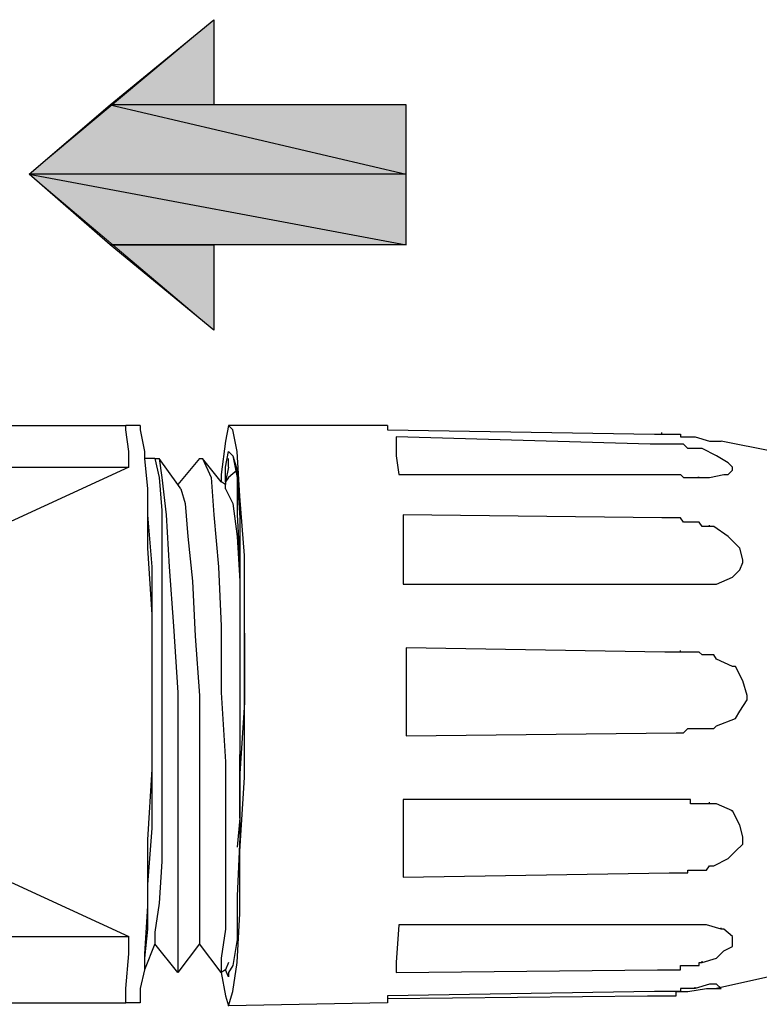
# Model space of a CAD drawing. Header units: millimetres. Extents: x 1114507 to 93926427, y 174473 to 817039.
# Tile 442 of 483: x 2221118 to 2222441, y 764902 to 766665. Entities that reach past the tile are written whole.
import ezdxf

# ---------------------------------------------------------------- set-up
doc = ezdxf.new("R2010")
doc.units = ezdxf.units.MM
doc.styles.add('Суннат', font='ariali.ttf', dxfattribs={"height": 250})

msp = doc.modelspace()

# ---------------------------------------------------------------- hatches: boundary and pattern name
at = {"true_color": 0x636466}
for points in [[(2221465.9, 766664.7), (2221465.9, 766512.2), (2221279.9, 766512.2)], [(2221279.9, 766261.6), (2221465.9, 766261.6), (2221465.9, 766109.1)]]:
    msp.add_hatch(color=251, dxfattribs=at).paths.add_polyline_path(points)
h = msp.add_hatch(color=251, dxfattribs=at)
h.paths.add_polyline_path([(2221809.6, 766512.2), (2221279.9, 766512.2), (2221809.6, 766388.2)])
h.paths.add_polyline_path([(2221279.9, 766512.2), (2221809.6, 766388.2), (2221135.2, 766388.2)])
h = msp.add_hatch(color=251, dxfattribs=at)
h.paths.add_polyline_path([(2221809.6, 766388.2), (2221135.2, 766388.2), (2221809.6, 766261.6)])
h.paths.add_polyline_path([(2221135.2, 766388.2), (2221809.6, 766261.6), (2221279.9, 766261.6)])

# ---------------------------------------------------------------- linework, layer by layer
at = {"color": 7, "linetype": 'Continuous', "lineweight": 20, "elevation": -2718483}
msp.add_lwpolyline([(2221135.2, 766388.2), (2221465.9, 766109.1), (2221465.9, 766261.6), (2221809.6, 766261.6), (2221809.6, 766512.2), (2221465.9, 766512.2), (2221465.9, 766664.7)], close=True, dxfattribs=at)
at = {"color": 251, "linetype": 'Continuous', "lineweight": -2, "true_color": 0x636466, "elevation": -2718483}
for points in [[(2221465.9, 766664.7), (2221465.9, 766512.2), (2221279.9, 766512.2)], [(2221279.9, 766512.2), (2221809.6, 766388.2), (2221135.2, 766388.2)], [(2221809.6, 766512.2), (2221279.9, 766512.2), (2221809.6, 766388.2)], [(2221809.6, 766388.2), (2221135.2, 766388.2), (2221809.6, 766261.6)], [(2221135.2, 766388.2), (2221809.6, 766261.6), (2221279.9, 766261.6)], [(2221279.9, 766261.6), (2221465.9, 766261.6), (2221465.9, 766109.1)]]:
    msp.add_lwpolyline(points, close=True, dxfattribs=at)
at = {"color": 7, "linetype": 'Continuous', "lineweight": -2, "elevation": -2718483}
for points in [[(2220680.4, 765938.6), (2221308.3, 765938.6), (2221308.3, 765938.6)], [(2221308.3, 765930.8), (2221308.3, 765938.6), (2221308.3, 765938.6)], [(2221334.1, 765938.6), (2221308.3, 765938.6), (2221308.3, 765938.6)], [(2221313.5, 765892), (2221308.3, 765930.8), (2221308.3, 765930.8)], [(2221334.1, 765938.6), (2221334.1, 765930.8), (2221334.1, 765930.8)], [(2221334.1, 765930.8), (2221341.9, 765892), (2221341.9, 765892)], [(2221491.8, 765938.6), (2221486.6, 765910.1), (2221486.6, 765910.1)], [(2221499.5, 765930.8), (2221491.8, 765938.6), (2221491.8, 765938.6)], [(2221776, 765938.6), (2221491.8, 765938.6), (2221491.8, 765938.6)], [(2221507.3, 765892), (2221499.5, 765930.8), (2221499.5, 765930.8)], [(2221776, 765938.6), (2221776, 765930.8), (2221776, 765930.8)], [(2221776, 765930.8), (2222254, 765923.1), (2222254, 765923.1)], [(2222254, 765923.1), (2222259.2, 765923.1), (2222259.2, 765923.1)], [(2222259.2, 765923.1), (2222267, 765923.1), (2222267, 765923.1)], [(2222267, 765923.1), (2222267, 765925.6), (2222267, 765925.6)], [(2222267, 765923.1), (2222272.1, 765923.1), (2222272.1, 765923.1)], [(2222272.1, 765923.1), (2222279.9, 765923.1), (2222279.9, 765923.1)], [(2222279.9, 765923.1), (2222287.6, 765923.1), (2222287.6, 765923.1)], [(2222287.6, 765923.1), (2222292.8, 765923.1), (2222292.8, 765923.1)], [(2222292.8, 765923.1), (2222300.5, 765923.1), (2222300.5, 765923.1)], [(2222300.5, 765923.1), (2222300.5, 765917.9), (2222300.5, 765917.9)], [(2221486.6, 765910.1), (2221478.8, 765850.7), (2221478.8, 765850.7)], [(2222246.3, 765905), (2221791.5, 765917.9), (2221791.5, 765917.9)], [(2221791.5, 765917.9), (2221791.5, 765884.3), (2221791.5, 765884.3)], [(2222259.2, 765905), (2222246.3, 765905), (2222246.3, 765905)], [(2222267, 765905), (2222259.2, 765905), (2222259.2, 765905)], [(2222272.1, 765905), (2222267, 765905), (2222267, 765905)], [(2222279.9, 765905), (2222272.1, 765905), (2222272.1, 765905)], [(2222287.6, 765905), (2222279.9, 765905), (2222279.9, 765905)], [(2222292.8, 765905), (2222287.6, 765905), (2222287.6, 765905)], [(2222300.5, 765905), (2222292.8, 765905), (2222292.8, 765905)], [(2222300.5, 765917.9), (2222305.7, 765917.9), (2222305.7, 765917.9)], [(2222305.7, 765905), (2222300.5, 765905), (2222300.5, 765905)], [(2222305.7, 765917.9), (2222313.5, 765917.9), (2222313.5, 765917.9)], [(2222313.5, 765897.2), (2222305.7, 765905), (2222305.7, 765905)], [(2222313.5, 765917.9), (2222318.6, 765917.9), (2222318.6, 765917.9)], [(2222318.6, 765917.9), (2222326.4, 765917.9), (2222326.4, 765917.9)], [(2222326.4, 765917.9), (2222352.2, 765910.1), (2222352.2, 765910.1)], [(2222352.2, 765910.1), (2222365.1, 765910.1), (2222365.1, 765910.1)], [(2222365.1, 765910.1), (2222372.9, 765910.1), (2222372.9, 765910.1)], [(2222465.9, 765892), (2222372.9, 765910.1), (2222372.9, 765910.1)], [(2221313.5, 765863.6), (2221313.5, 765892), (2221313.5, 765892)], [(2221341.9, 765892), (2221341.9, 765879.1), (2221341.9, 765879.1)], [(2221486.6, 765863.6), (2221491.8, 765892), (2221491.8, 765892)], [(2221491.8, 765892), (2221499.5, 765884.3), (2221499.5, 765884.3)], [(2221491.8, 765892), (2221499.5, 765884.3), (2221499.5, 765884.3)], [(2221512.4, 765811.9), (2221507.3, 765892), (2221507.3, 765892)], [(2222318.6, 765897.2), (2222313.5, 765897.2), (2222313.5, 765897.2)], [(2222326.4, 765897.2), (2222318.6, 765897.2), (2222318.6, 765897.2)], [(2222334.1, 765897.2), (2222326.4, 765897.2), (2222326.4, 765897.2)], [(2222334.1, 765897.2), (2222331.6, 765897.2), (2222331.6, 765897.2)], [(2222339.3, 765897.2), (2222334.1, 765897.2), (2222334.1, 765897.2)], [(2222365.1, 765884.3), (2222339.3, 765897.2), (2222339.3, 765897.2)], [(2221360, 765879.1), (2221341.9, 765879.1), (2221341.9, 765879.1)], [(2221341.9, 765879.1), (2221347, 765824.9), (2221347, 765824.9)], [(2221360, 765879.1), (2221367.7, 765879.1), (2221367.7, 765879.1)], [(2221360, 765879.1), (2221367.7, 765845.5), (2221367.7, 765845.5)], [(2221367.7, 765879.1), (2221372.9, 765845.5), (2221372.9, 765845.5)], [(2221401.3, 765832.6), (2221367.7, 765879.1), (2221367.7, 765879.1)], [(2221440.1, 765879.1), (2221401.3, 765832.6), (2221401.3, 765832.6)], [(2221440.1, 765879.1), (2221445.2, 765879.1), (2221445.2, 765879.1)], [(2221445.2, 765879.1), (2221460.7, 765845.5), (2221460.7, 765845.5)], [(2221478.8, 765837.8), (2221445.2, 765879.1), (2221445.2, 765879.1)], [(2221491.8, 765863.6), (2221491.8, 765879.1), (2221491.8, 765879.1)], [(2221499.5, 765884.3), (2221507.3, 765845.5), (2221507.3, 765845.5)], [(2221499.5, 765884.3), (2221507.3, 765858.5), (2221507.3, 765858.5)], [(2221791.5, 765884.3), (2221796.7, 765850.7), (2221796.7, 765850.7)], [(2222385.8, 765871.4), (2222365.1, 765884.3), (2222365.1, 765884.3)], [(2222393.6, 765863.6), (2222385.8, 765871.4), (2222385.8, 765871.4)], [(2220680.4, 765863.6), (2221313.5, 765863.6), (2221313.5, 765863.6)], [(2221313.5, 765863.6), (2221055.1, 765744.8), (2221055.1, 765744.8)], [(2221491.8, 765863.6), (2221486.6, 765837.8), (2221486.6, 765837.8)], [(2221486.6, 765837.8), (2221486.6, 765863.6), (2221486.6, 765863.6)], [(2221491.8, 765863.6), (2221491.8, 765866.2), (2221491.8, 765866.2)], [(2221507.3, 765858.5), (2221491.8, 765845.5), (2221491.8, 765845.5)], [(2221507.3, 765858.5), (2221507.3, 765845.5), (2221507.3, 765845.5)], [(2222385.8, 765850.7), (2222393.6, 765858.5), (2222393.6, 765858.5)], [(2222393.6, 765858.5), (2222393.6, 765863.6), (2222393.6, 765863.6)], [(2221367.7, 765845.5), (2221372.9, 765786.1), (2221372.9, 765786.1)], [(2221372.9, 765845.5), (2221380.6, 765778.3), (2221380.6, 765778.3)], [(2221460.7, 765845.5), (2221465.9, 765778.3), (2221465.9, 765778.3)], [(2221478.8, 765850.7), (2221478.8, 765837.8), (2221478.8, 765837.8)], [(2221486.6, 765832.6), (2221478.8, 765837.8), (2221478.8, 765837.8)], [(2221491.8, 765845.5), (2221486.6, 765837.8), (2221486.6, 765837.8)], [(2221486.6, 765837.8), (2221486.6, 765832.6), (2221486.6, 765832.6)], [(2221507.3, 765845.5), (2221512.4, 765773.2), (2221512.4, 765773.2)], [(2221507.3, 765845.5), (2221507.3, 765778.3), (2221507.3, 765778.3)], [(2221796.7, 765850.7), (2222272.1, 765850.7), (2222272.1, 765850.7)], [(2222272.1, 765850.7), (2222279.9, 765850.7), (2222279.9, 765850.7)], [(2222279.9, 765850.7), (2222287.6, 765850.7), (2222287.6, 765850.7)], [(2222287.6, 765850.7), (2222292.8, 765850.7), (2222292.8, 765850.7)], [(2222292.8, 765850.7), (2222300.5, 765850.7), (2222300.5, 765850.7)], [(2222300.5, 765850.7), (2222305.7, 765845.5), (2222305.7, 765845.5)], [(2222305.7, 765845.5), (2222313.5, 765845.5), (2222313.5, 765845.5)], [(2222313.5, 765845.5), (2222318.6, 765845.5), (2222318.6, 765845.5)], [(2222318.6, 765845.5), (2222326.4, 765845.5), (2222326.4, 765845.5)], [(2222326.4, 765845.5), (2222334.1, 765845.5), (2222334.1, 765845.5)], [(2222334.1, 765845.5), (2222331.6, 765845.5), (2222331.6, 765845.5)], [(2222334.1, 765845.5), (2222339.3, 765845.5), (2222339.3, 765845.5)], [(2222339.3, 765845.5), (2222347.1, 765845.5), (2222347.1, 765845.5)], [(2222347.1, 765845.5), (2222352.2, 765845.5), (2222352.2, 765845.5)], [(2222352.2, 765845.5), (2222378.1, 765850.7), (2222378.1, 765850.7)], [(2222378.1, 765850.7), (2222385.8, 765850.7), (2222385.8, 765850.7)], [(2221347, 765824.9), (2221347, 765718.9), (2221347, 765718.9)], [(2221406.5, 765824.9), (2221401.3, 765832.6), (2221401.3, 765832.6)], [(2221406.5, 765824.9), (2221414.2, 765799), (2221414.2, 765799)], [(2221486.6, 765824.9), (2221486.6, 765832.6), (2221486.6, 765832.6)], [(2221486.6, 765824.9), (2221499.5, 765799), (2221499.5, 765799)], [(2221414.2, 765799), (2221419.4, 765739.6), (2221419.4, 765739.6)], [(2221499.5, 765799), (2221507.3, 765739.6), (2221507.3, 765739.6)], [(2221520.2, 765706), (2221512.4, 765811.9), (2221512.4, 765811.9)], [(2221372.9, 765786.1), (2221372.9, 765698.2), (2221372.9, 765698.2)], [(2221347, 765778.3), (2221354.8, 765685.3), (2221354.8, 765685.3)], [(2221380.6, 765778.3), (2221385.8, 765685.3), (2221385.8, 765685.3)], [(2221465.9, 765778.3), (2221473.7, 765685.3), (2221473.7, 765685.3)], [(2221507.3, 765778.3), (2221512.4, 765693.1), (2221512.4, 765693.1)], [(2221512.4, 765773.2), (2221512.4, 765680.2), (2221512.4, 765680.2)], [(2222267, 765773.2), (2221804.4, 765778.3), (2221804.4, 765778.3)], [(2221804.4, 765778.3), (2221804.4, 765706), (2221804.4, 765706)], [(2222279.9, 765773.2), (2222267, 765773.2), (2222267, 765773.2)], [(2222287.6, 765773.2), (2222279.9, 765773.2), (2222279.9, 765773.2)], [(2222292.8, 765773.2), (2222287.6, 765773.2), (2222287.6, 765773.2)], [(2222300.5, 765773.2), (2222292.8, 765773.2), (2222292.8, 765773.2)], [(2222305.7, 765765.4), (2222300.5, 765773.2), (2222300.5, 765773.2)], [(2222313.5, 765765.4), (2222305.7, 765765.4), (2222305.7, 765765.4)], [(2222318.6, 765765.4), (2222313.5, 765765.4), (2222313.5, 765765.4)], [(2222326.4, 765765.4), (2222318.6, 765765.4), (2222318.6, 765765.4)], [(2222334.1, 765765.4), (2222326.4, 765765.4), (2222326.4, 765765.4)], [(2222339.3, 765757.7), (2222334.1, 765765.4), (2222334.1, 765765.4)], [(2222347.1, 765757.7), (2222339.3, 765757.7), (2222339.3, 765757.7)], [(2222352.2, 765757.7), (2222347.1, 765757.7), (2222347.1, 765757.7)], [(2222352.2, 765757.7), (2222352.2, 765760.3), (2222352.2, 765760.3)], [(2222360, 765757.7), (2222352.2, 765757.7), (2222352.2, 765757.7)], [(2222385.8, 765739.6), (2222360, 765757.7), (2222360, 765757.7)], [(2221419.4, 765739.6), (2221427.2, 765659.5), (2221427.2, 765659.5)], [(2221507.3, 765739.6), (2221512.4, 765659.5), (2221512.4, 765659.5)], [(2222406.5, 765718.9), (2222385.8, 765739.6), (2222385.8, 765739.6)], [(2221347, 765718.9), (2221354.8, 765600.1), (2221354.8, 765600.1)], [(2222411.7, 765698.2), (2222406.5, 765718.9), (2222406.5, 765718.9)], [(2221372.9, 765698.2), (2221372.9, 765600.1), (2221372.9, 765600.1)], [(2221512.4, 765693.1), (2221512.4, 765633.6), (2221512.4, 765633.6)], [(2221520.2, 765579.4), (2221520.2, 765706), (2221520.2, 765706)], [(2221804.4, 765706), (2221804.4, 765654.3), (2221804.4, 765654.3)], [(2222406.5, 765680.2), (2222411.7, 765693.1), (2222411.7, 765693.1)], [(2222411.7, 765693.1), (2222411.7, 765698.2), (2222411.7, 765698.2)], [(2221354.8, 765685.3), (2221354.8, 765579.4), (2221354.8, 765579.4)], [(2221385.8, 765685.3), (2221393.6, 765579.4), (2221393.6, 765579.4)], [(2221473.7, 765685.3), (2221478.8, 765579.4), (2221478.8, 765579.4)], [(2221512.4, 765680.2), (2221512.4, 765566.5), (2221512.4, 765566.5)], [(2222393.6, 765667.2), (2222406.5, 765680.2), (2222406.5, 765680.2)], [(2221427.2, 765659.5), (2221432.3, 765561.3), (2221432.3, 765561.3)], [(2221512.4, 765659.5), (2221512.4, 765633.6), (2221512.4, 765633.6)], [(2222365.1, 765654.3), (2222393.6, 765667.2), (2222393.6, 765667.2)], [(2221804.4, 765654.3), (2222287.6, 765654.3), (2222287.6, 765654.3)], [(2222287.6, 765654.3), (2222292.8, 765654.3), (2222292.8, 765654.3)], [(2222292.8, 765654.3), (2222300.5, 765654.3), (2222300.5, 765654.3)], [(2222300.5, 765654.3), (2222305.7, 765654.3), (2222305.7, 765654.3)], [(2222305.7, 765654.3), (2222313.5, 765654.3), (2222313.5, 765654.3)], [(2222313.5, 765654.3), (2222318.6, 765654.3), (2222318.6, 765654.3)], [(2222318.6, 765654.3), (2222326.4, 765654.3), (2222326.4, 765654.3)], [(2222326.4, 765654.3), (2222334.1, 765654.3), (2222334.1, 765654.3)], [(2222334.1, 765654.3), (2222339.3, 765654.3), (2222339.3, 765654.3)], [(2222339.3, 765654.3), (2222347.1, 765654.3), (2222347.1, 765654.3)], [(2222347.1, 765654.3), (2222352.2, 765654.3), (2222352.2, 765654.3)], [(2222352.2, 765654.3), (2222360, 765654.3), (2222360, 765654.3)], [(2222360, 765654.3), (2222365.1, 765654.3), (2222365.1, 765654.3)], [(2221512.4, 765633.6), (2221512.4, 765587.1), (2221512.4, 765587.1)], [(2221354.8, 765600.1), (2221354.8, 765460.5), (2221354.8, 765460.5)], [(2221372.9, 765600.1), (2221372.9, 765481.2), (2221372.9, 765481.2)], [(2221512.4, 765587.1), (2221512.4, 765468.3), (2221512.4, 765468.3)], [(2221354.8, 765579.4), (2221354.8, 765460.5), (2221354.8, 765460.5)], [(2221393.6, 765579.4), (2221401.3, 765460.5), (2221401.3, 765460.5)], [(2221478.8, 765579.4), (2221478.8, 765460.5), (2221478.8, 765460.5)], [(2221520.2, 765447.6), (2221520.2, 765579.4), (2221520.2, 765579.4)], [(2221432.3, 765561.3), (2221440.1, 765455.3), (2221440.1, 765455.3)], [(2221512.4, 765566.5), (2221512.4, 765442.4), (2221512.4, 765442.4)], [(2221520.2, 765566.5), (2221520.2, 765442.4), (2221520.2, 765442.4)], [(2222272.1, 765532.9), (2221809.6, 765540.6), (2221809.6, 765540.6)], [(2221809.6, 765540.6), (2221809.6, 765447.6), (2221809.6, 765447.6)], [(2222300.5, 765532.9), (2222300.5, 765535.5), (2222300.5, 765535.5)], [(2222292.8, 765532.9), (2222272.1, 765532.9), (2222272.1, 765532.9)], [(2222300.5, 765532.9), (2222292.8, 765532.9), (2222292.8, 765532.9)], [(2222305.7, 765532.9), (2222300.5, 765532.9), (2222300.5, 765532.9)], [(2222313.5, 765532.9), (2222305.7, 765532.9), (2222305.7, 765532.9)], [(2222318.6, 765532.9), (2222313.5, 765532.9), (2222313.5, 765532.9)], [(2222326.4, 765532.9), (2222318.6, 765532.9), (2222318.6, 765532.9)], [(2222334.1, 765532.9), (2222326.4, 765532.9), (2222326.4, 765532.9)], [(2222339.3, 765527.7), (2222334.1, 765532.9), (2222334.1, 765532.9)], [(2222347.1, 765527.7), (2222339.3, 765527.7), (2222339.3, 765527.7)], [(2222352.2, 765527.7), (2222347.1, 765527.7), (2222347.1, 765527.7)], [(2222360, 765527.7), (2222352.2, 765527.7), (2222352.2, 765527.7)], [(2222365.1, 765519.9), (2222360, 765527.7), (2222360, 765527.7)], [(2222393.6, 765507), (2222365.1, 765519.9), (2222365.1, 765519.9)], [(2222398.7, 765507), (2222393.6, 765507), (2222393.6, 765507)], [(2222411.7, 765481.2), (2222398.7, 765507), (2222398.7, 765507)], [(2221372.9, 765481.2), (2221372.9, 765367.5), (2221372.9, 765367.5)], [(2222419.4, 765455.3), (2222411.7, 765481.2), (2222411.7, 765481.2)], [(2221512.4, 765468.3), (2221512.4, 765349.4), (2221512.4, 765349.4)], [(2221354.8, 765460.5), (2221354.8, 765323.6), (2221354.8, 765323.6)], [(2221354.8, 765460.5), (2221354.8, 765336.5), (2221354.8, 765336.5)], [(2221401.3, 765460.5), (2221401.3, 765336.5), (2221401.3, 765336.5)], [(2221440.1, 765455.3), (2221440.1, 765341.7), (2221440.1, 765341.7)], [(2221478.8, 765460.5), (2221486.6, 765336.5), (2221486.6, 765336.5)], [(2221520.2, 765308.1), (2221520.2, 765447.6), (2221520.2, 765447.6)], [(2221809.6, 765447.6), (2221809.6, 765383), (2221809.6, 765383)], [(2222406.5, 765426.9), (2222419.4, 765447.6), (2222419.4, 765447.6)], [(2222419.4, 765447.6), (2222419.4, 765455.3), (2222419.4, 765455.3)], [(2221512.4, 765442.4), (2221512.4, 765315.8), (2221512.4, 765315.8)], [(2221520.2, 765442.4), (2221512.4, 765315.8), (2221512.4, 765315.8)], [(2222365.1, 765401.1), (2222398.7, 765414), (2222398.7, 765414)], [(2222398.7, 765414), (2222406.5, 765426.9), (2222406.5, 765426.9)], [(2222305.7, 765388.2), (2222313.5, 765395.9), (2222313.5, 765395.9)], [(2222313.5, 765395.9), (2222318.6, 765395.9), (2222318.6, 765395.9)], [(2222318.6, 765395.9), (2222326.4, 765395.9), (2222326.4, 765395.9)], [(2222326.4, 765395.9), (2222334.1, 765395.9), (2222334.1, 765395.9)], [(2222334.1, 765395.9), (2222339.3, 765395.9), (2222339.3, 765395.9)], [(2222339.3, 765395.9), (2222347.1, 765395.9), (2222347.1, 765395.9)], [(2222347.1, 765395.9), (2222352.2, 765395.9), (2222352.2, 765395.9)], [(2222352.2, 765395.9), (2222360, 765395.9), (2222360, 765395.9)], [(2222360, 765395.9), (2222365.1, 765401.1), (2222365.1, 765401.1)], [(2221809.6, 765383), (2222292.8, 765388.2), (2222292.8, 765388.2)], [(2222292.8, 765388.2), (2222300.5, 765388.2), (2222300.5, 765388.2)], [(2222300.5, 765388.2), (2222305.7, 765388.2), (2222305.7, 765388.2)], [(2221372.9, 765367.5), (2221372.9, 765256.4), (2221372.9, 765256.4)], [(2221440.1, 765341.7), (2221440.1, 765243.5), (2221440.1, 765243.5)], [(2221512.4, 765235.7), (2221512.4, 765349.4), (2221512.4, 765349.4)], [(2221354.8, 765323.6), (2221347, 765196.9), (2221347, 765196.9)], [(2221354.8, 765336.5), (2221354.8, 765217.6), (2221354.8, 765217.6)], [(2221401.3, 765336.5), (2221401.3, 765217.6), (2221401.3, 765217.6)], [(2221486.6, 765336.5), (2221486.6, 765217.6), (2221486.6, 765217.6)], [(2221512.4, 765315.8), (2221512.4, 765202.1), (2221512.4, 765202.1)], [(2221512.4, 765176.3), (2221520.2, 765308.1), (2221520.2, 765308.1)], [(2221804.4, 765269.3), (2221804.4, 765176.3), (2221804.4, 765176.3)], [(2222267, 765269.3), (2221804.4, 765269.3), (2221804.4, 765269.3)], [(2222272.1, 765269.3), (2222267, 765269.3), (2222267, 765269.3)], [(2222287.6, 765269.3), (2222272.1, 765269.3), (2222272.1, 765269.3)], [(2222292.8, 765269.3), (2222287.6, 765269.3), (2222287.6, 765269.3)], [(2222300.5, 765269.3), (2222292.8, 765269.3), (2222292.8, 765269.3)], [(2222305.7, 765269.3), (2222300.5, 765269.3), (2222300.5, 765269.3)], [(2222313.5, 765269.3), (2222305.7, 765269.3), (2222305.7, 765269.3)], [(2222318.6, 765269.3), (2222313.5, 765269.3), (2222313.5, 765269.3)], [(2222318.6, 765261.5), (2222318.6, 765269.3), (2222318.6, 765269.3)], [(2221372.9, 765256.4), (2221372.9, 765158.2), (2221372.9, 765158.2)], [(2222326.4, 765261.5), (2222318.6, 765261.5), (2222318.6, 765261.5)], [(2222334.1, 765261.5), (2222326.4, 765261.5), (2222326.4, 765261.5)], [(2222339.3, 765261.5), (2222334.1, 765261.5), (2222334.1, 765261.5)], [(2222347.1, 765261.5), (2222339.3, 765261.5), (2222339.3, 765261.5)], [(2222352.2, 765261.5), (2222347.1, 765261.5), (2222347.1, 765261.5)], [(2222352.2, 765261.5), (2222352.2, 765264.1), (2222352.2, 765264.1)], [(2222360, 765261.5), (2222352.2, 765261.5), (2222352.2, 765261.5)], [(2222365.1, 765261.5), (2222360, 765261.5), (2222360, 765261.5)], [(2222393.6, 765248.6), (2222365.1, 765261.5), (2222365.1, 765261.5)], [(2221440.1, 765243.5), (2221440.1, 765150.4), (2221440.1, 765150.4)], [(2221512.4, 765235.7), (2221507.3, 765184), (2221507.3, 765184)], [(2222393.6, 765248.6), (2222391, 765248.6), (2222391, 765248.6)], [(2222406.5, 765222.8), (2222393.6, 765248.6), (2222393.6, 765248.6)], [(2221354.8, 765217.6), (2221347, 765116.8), (2221347, 765116.8)], [(2221401.3, 765217.6), (2221401.3, 765116.8), (2221401.3, 765116.8)], [(2221486.6, 765217.6), (2221486.6, 765116.8), (2221486.6, 765116.8)], [(2222411.7, 765202.1), (2222406.5, 765222.8), (2222406.5, 765222.8)], [(2221512.4, 765202.1), (2221507.3, 765096.2), (2221507.3, 765096.2)], [(2222411.7, 765189.2), (2222411.7, 765202.1), (2222411.7, 765202.1)], [(2221347, 765196.9), (2221347, 765078.1), (2221347, 765078.1)], [(2222398.7, 765176.3), (2222411.7, 765189.2), (2222411.7, 765189.2)], [(2221512.4, 765065.2), (2221512.4, 765176.3), (2221512.4, 765176.3)], [(2221804.4, 765176.3), (2221804.4, 765129.8), (2221804.4, 765129.8)], [(2222385.8, 765163.4), (2222398.7, 765176.3), (2222398.7, 765176.3)], [(2221372.9, 765158.2), (2221367.7, 765083.3), (2221367.7, 765083.3)], [(2221440.1, 765150.4), (2221440.1, 765078.1), (2221440.1, 765078.1)], [(2222347.1, 765142.7), (2222352.2, 765150.4), (2222352.2, 765150.4)], [(2222352.2, 765150.4), (2222360, 765150.4), (2222360, 765150.4)], [(2222360, 765150.4), (2222385.8, 765163.4), (2222385.8, 765163.4)], [(2221055.1, 765142.7), (2221313.5, 765023.8), (2221313.5, 765023.8)], [(2221804.4, 765129.8), (2222279.9, 765137.5), (2222279.9, 765137.5)], [(2222279.9, 765137.5), (2222287.6, 765137.5), (2222287.6, 765137.5)], [(2222287.6, 765137.5), (2222292.8, 765137.5), (2222292.8, 765137.5)], [(2222292.8, 765137.5), (2222300.5, 765137.5), (2222300.5, 765137.5)], [(2222300.5, 765137.5), (2222305.7, 765137.5), (2222305.7, 765137.5)], [(2222305.7, 765137.5), (2222313.5, 765137.5), (2222313.5, 765137.5)], [(2222313.5, 765137.5), (2222313.5, 765142.7), (2222313.5, 765142.7)], [(2222313.5, 765142.7), (2222318.6, 765142.7), (2222318.6, 765142.7)], [(2222318.6, 765142.7), (2222326.4, 765142.7), (2222326.4, 765142.7)], [(2222326.4, 765142.7), (2222334.1, 765142.7), (2222334.1, 765142.7)], [(2222334.1, 765142.7), (2222339.3, 765142.7), (2222339.3, 765142.7)], [(2222339.3, 765142.7), (2222347.1, 765142.7), (2222347.1, 765142.7)], [(2221347, 765116.8), (2221347, 765036.7), (2221347, 765036.7)], [(2221401.3, 765116.8), (2221401.3, 765036.7), (2221401.3, 765036.7)], [(2221486.6, 765116.8), (2221486.6, 765036.7), (2221486.6, 765036.7)], [(2221507.3, 765096.2), (2221507.3, 765018.7), (2221507.3, 765018.7)], [(2221347, 765078.1), (2221341.9, 764992.8), (2221341.9, 764992.8)], [(2221367.7, 765083.3), (2221360, 765031.6), (2221360, 765031.6)], [(2221440.1, 765078.1), (2221440.1, 765031.6), (2221440.1, 765031.6)], [(2221507.3, 764977.3), (2221512.4, 765065.2), (2221512.4, 765065.2)], [(2221796.7, 765044.5), (2221791.5, 764977.3), (2221791.5, 764977.3)], [(2222246.3, 765044.5), (2221796.7, 765044.5), (2221796.7, 765044.5)], [(2222254, 765044.5), (2222246.3, 765044.5), (2222246.3, 765044.5)], [(2222300.5, 765044.5), (2222254, 765044.5), (2222254, 765044.5)], [(2222347.1, 765044.5), (2222300.5, 765044.5), (2222300.5, 765044.5)], [(2222372.9, 765036.7), (2222347.1, 765044.5), (2222347.1, 765044.5)], [(2220680.4, 765023.8), (2221313.5, 765023.8), (2221313.5, 765023.8)], [(2221313.5, 764992.8), (2221313.5, 765023.8), (2221313.5, 765023.8)], [(2221347, 765036.7), (2221341.9, 764985.1), (2221341.9, 764985.1)], [(2221360, 765031.6), (2221360, 765010.9), (2221360, 765010.9)], [(2221401.3, 765036.7), (2221401.3, 764985.1), (2221401.3, 764985.1)], [(2221440.1, 765031.6), (2221440.1, 765010.9), (2221440.1, 765010.9)], [(2221486.6, 765036.7), (2221478.8, 764985.1), (2221478.8, 764985.1)], [(2222372.9, 765036.7), (2222372.9, 765039.3), (2222372.9, 765039.3)], [(2222372.9, 765036.7), (2222372.9, 765039.3), (2222372.9, 765039.3)], [(2222378.1, 765036.7), (2222372.9, 765036.7), (2222372.9, 765036.7)], [(2222393.6, 765023.8), (2222378.1, 765036.7), (2222378.1, 765036.7)], [(2222393.6, 765010.9), (2222393.6, 765023.8), (2222393.6, 765023.8)], [(2221360, 765010.9), (2221341.9, 764964.4), (2221341.9, 764964.4)], [(2221401.3, 764959.2), (2221360, 765010.9), (2221360, 765010.9)], [(2221440.1, 765010.9), (2221401.3, 764959.2), (2221401.3, 764959.2)], [(2221478.8, 764959.2), (2221440.1, 765010.9), (2221440.1, 765010.9)], [(2221507.3, 765018.7), (2221499.5, 764972.1), (2221499.5, 764972.1)], [(2222378.1, 764998), (2222393.6, 765005.7), (2222393.6, 765005.7)], [(2222393.6, 765005.7), (2222393.6, 765010.9), (2222393.6, 765010.9)], [(2221308.3, 764930.8), (2221313.5, 764992.8), (2221313.5, 764992.8)], [(2221341.9, 764992.8), (2221341.9, 764977.3), (2221341.9, 764977.3)], [(2222365.1, 764985.1), (2222378.1, 764998), (2222378.1, 764998)], [(2221341.9, 764985.1), (2221341.9, 764977.3), (2221341.9, 764977.3)], [(2221341.9, 764977.3), (2221341.9, 764964.4), (2221341.9, 764964.4)], [(2221401.3, 764985.1), (2221401.3, 764959.2), (2221401.3, 764959.2)], [(2221478.8, 764985.1), (2221478.8, 764959.2), (2221478.8, 764959.2)], [(2221491.8, 764977.3), (2221486.6, 764964.4), (2221486.6, 764964.4)], [(2221499.5, 764972.1), (2221491.8, 764959.2), (2221491.8, 764959.2)], [(2221499.5, 764972.1), (2221491.8, 764959.2), (2221491.8, 764959.2)], [(2221499.5, 764925.6), (2221507.3, 764977.3), (2221507.3, 764977.3)], [(2221791.5, 764977.3), (2221791.5, 764959.2), (2221791.5, 764959.2)], [(2222300.5, 764964.4), (2222300.5, 764972.1), (2222300.5, 764972.1)], [(2222300.5, 764972.1), (2222305.7, 764972.1), (2222305.7, 764972.1)], [(2222305.7, 764972.1), (2222313.5, 764972.1), (2222313.5, 764972.1)], [(2222313.5, 764972.1), (2222318.6, 764972.1), (2222318.6, 764972.1)], [(2222318.6, 764972.1), (2222326.4, 764972.1), (2222326.4, 764972.1)], [(2222326.4, 764972.1), (2222334.1, 764972.1), (2222334.1, 764972.1)], [(2222334.1, 764972.1), (2222334.1, 764977.3), (2222334.1, 764977.3)], [(2222334.1, 764977.3), (2222339.3, 764977.3), (2222339.3, 764977.3)], [(2222339.3, 764977.3), (2222365.1, 764985.1), (2222365.1, 764985.1)], [(2222339.3, 764977.3), (2222339.3, 764979.9), (2222339.3, 764979.9)], [(2222339.3, 764977.3), (2222339.3, 764979.9), (2222339.3, 764979.9)], [(2222339.3, 764977.3), (2222339.3, 764979.9), (2222339.3, 764979.9)], [(2221341.9, 764964.4), (2221334.1, 764930.8), (2221334.1, 764930.8)], [(2221486.6, 764964.4), (2221478.8, 764959.2), (2221478.8, 764959.2)], [(2221478.8, 764959.2), (2221486.6, 764917.9), (2221486.6, 764917.9)], [(2221491.8, 764951.5), (2221486.6, 764964.4), (2221486.6, 764964.4)], [(2221491.8, 764951.5), (2221486.6, 764964.4), (2221486.6, 764964.4)], [(2221491.8, 764959.2), (2221491.8, 764951.5), (2221491.8, 764951.5)], [(2221791.5, 764959.2), (2222259.2, 764964.4), (2222259.2, 764964.4)], [(2222259.2, 764964.4), (2222267, 764964.4), (2222267, 764964.4)], [(2222267, 764964.4), (2222272.1, 764964.4), (2222272.1, 764964.4)], [(2222272.1, 764964.4), (2222279.9, 764964.4), (2222279.9, 764964.4)], [(2222279.9, 764964.4), (2222287.6, 764964.4), (2222287.6, 764964.4)], [(2222287.6, 764964.4), (2222292.8, 764964.4), (2222292.8, 764964.4)], [(2222292.8, 764964.4), (2222300.5, 764964.4), (2222300.5, 764964.4)], [(2222352.2, 764938.5), (2222326.4, 764930.8), (2222326.4, 764930.8)], [(2222365.1, 764938.5), (2222352.2, 764938.5), (2222352.2, 764938.5)], [(2222458.2, 764951.5), (2222365.1, 764930.8), (2222365.1, 764930.8)], [(2222372.9, 764930.8), (2222365.1, 764938.5), (2222365.1, 764938.5)], [(2221308.3, 764905), (2221308.3, 764930.8), (2221308.3, 764930.8)], [(2221334.1, 764930.8), (2221334.1, 764905), (2221334.1, 764905)], [(2221486.6, 764917.9), (2221491.8, 764899.8), (2221491.8, 764899.8)], [(2221491.8, 764899.8), (2221499.5, 764925.6), (2221499.5, 764925.6)], [(2222254, 764925.6), (2221776, 764917.9), (2221776, 764917.9)], [(2221776, 764912.7), (2222241.1, 764917.9), (2222241.1, 764917.9)], [(2221776, 764917.9), (2221776, 764912.7), (2221776, 764912.7)], [(2222241.1, 764917.9), (2222246.3, 764917.9), (2222246.3, 764917.9)], [(2222246.3, 764917.9), (2222254, 764917.9), (2222254, 764917.9)], [(2222259.2, 764925.6), (2222254, 764925.6), (2222254, 764925.6)], [(2222254, 764917.9), (2222259.2, 764917.9), (2222259.2, 764917.9)], [(2222267, 764925.6), (2222259.2, 764925.6), (2222259.2, 764925.6)], [(2222259.2, 764917.9), (2222267, 764917.9), (2222267, 764917.9)], [(2222272.1, 764925.6), (2222267, 764925.6), (2222267, 764925.6)], [(2222267, 764917.9), (2222272.1, 764917.9), (2222272.1, 764917.9)], [(2222279.9, 764925.6), (2222272.1, 764925.6), (2222272.1, 764925.6)], [(2222272.1, 764917.9), (2222279.9, 764917.9), (2222279.9, 764917.9)], [(2222287.6, 764925.6), (2222279.9, 764925.6), (2222279.9, 764925.6)], [(2222279.9, 764917.9), (2222287.6, 764917.9), (2222287.6, 764917.9)], [(2222292.8, 764925.6), (2222287.6, 764925.6), (2222287.6, 764925.6)], [(2222287.6, 764917.9), (2222292.8, 764917.9), (2222292.8, 764917.9)], [(2222292.8, 764917.9), (2222292.8, 764925.6), (2222292.8, 764925.6)], [(2222292.8, 764925.6), (2222300.5, 764925.6), (2222300.5, 764925.6)], [(2222300.5, 764925.6), (2222292.8, 764925.6), (2222292.8, 764925.6)], [(2222300.5, 764930.8), (2222300.5, 764925.6), (2222300.5, 764925.6)], [(2222305.7, 764930.8), (2222300.5, 764930.8), (2222300.5, 764930.8)], [(2222300.5, 764925.6), (2222305.7, 764925.6), (2222305.7, 764925.6)], [(2222313.5, 764930.8), (2222305.7, 764930.8), (2222305.7, 764930.8)], [(2222305.7, 764925.6), (2222313.5, 764925.6), (2222313.5, 764925.6)], [(2222313.5, 764925.6), (2222347.1, 764930.8), (2222347.1, 764930.8)], [(2222318.6, 764930.8), (2222313.5, 764930.8), (2222313.5, 764930.8)], [(2222326.4, 764930.8), (2222318.6, 764930.8), (2222318.6, 764930.8)], [(2222326.4, 764930.8), (2222326.4, 764933.4), (2222326.4, 764933.4)], [(2222347.1, 764930.8), (2222360, 764930.8), (2222360, 764930.8)], [(2222360, 764930.8), (2222365.1, 764930.8), (2222365.1, 764930.8)], [(2222365.1, 764930.8), (2222372.9, 764930.8), (2222372.9, 764930.8)], [(2220680.4, 764905), (2221308.3, 764905), (2221308.3, 764905)], [(2221334.1, 764905), (2221308.3, 764905), (2221308.3, 764905)], [(2221776, 764905), (2221491.8, 764899.8), (2221491.8, 764899.8)], [(2221776, 764912.7), (2221776, 764905), (2221776, 764905)]]:
    msp.add_lwpolyline(points, dxfattribs=at)
for points in [[(2222300.5, 765905), (2222300.5, 765905)], [(2222326.4, 765917.9), (2222326.4, 765917.9)], [(2222326.4, 765917.9), (2222326.4, 765917.9)], [(2221491.8, 765892), (2221491.8, 765892)], [(2221491.8, 765892), (2221491.8, 765892)], [(2221491.8, 765892), (2221491.8, 765892)], [(2221491.8, 765892), (2221491.8, 765892)], [(2221360, 765879.1), (2221360, 765879.1)], [(2221499.5, 765884.3), (2221499.5, 765884.3)], [(2221499.5, 765884.3), (2221499.5, 765884.3)], [(2222365.1, 765884.3), (2222365.1, 765884.3)], [(2221486.6, 765837.8), (2221486.6, 765837.8)], [(2221486.6, 765837.8), (2221486.6, 765837.8)], [(2221491.8, 765845.5), (2221491.8, 765845.5)], [(2222300.5, 765850.7), (2222300.5, 765850.7)], [(2222347.1, 765845.5), (2222347.1, 765845.5)], [(2222313.5, 765765.4), (2222313.5, 765765.4)], [(2222385.8, 765739.6), (2222385.8, 765739.6)], [(2222318.6, 765654.3), (2222318.6, 765654.3)], [(2222352.2, 765654.3), (2222352.2, 765654.3)], [(2222365.1, 765654.3), (2222365.1, 765654.3)], [(2222365.1, 765654.3), (2222365.1, 765654.3)], [(2222365.1, 765654.3), (2222365.1, 765654.3)], [(2221520.2, 765566.5), (2221520.2, 765566.5)], [(2222339.3, 765527.7), (2222339.3, 765527.7)], [(2222365.1, 765519.9), (2222365.1, 765519.9)], [(2222339.3, 765395.9), (2222339.3, 765395.9)], [(2222365.1, 765401.1), (2222365.1, 765401.1)], [(2222365.1, 765401.1), (2222365.1, 765401.1)], [(2222365.1, 765401.1), (2222365.1, 765401.1)], [(2222365.1, 765401.1), (2222365.1, 765401.1)], [(2222300.5, 765388.2), (2222300.5, 765388.2)], [(2222267, 765269.3), (2222267, 765269.3)], [(2222352.2, 765150.4), (2222352.2, 765150.4)], [(2222360, 765150.4), (2222360, 765150.4)], [(2222360, 765150.4), (2222360, 765150.4)], [(2222360, 765150.4), (2222360, 765150.4)], [(2222246.3, 765044.5), (2222246.3, 765044.5)], [(2222254, 765044.5), (2222254, 765044.5)], [(2222254, 765044.5), (2222254, 765044.5)], [(2222300.5, 765044.5), (2222300.5, 765044.5)], [(2222347.1, 765044.5), (2222347.1, 765044.5)], [(2222347.1, 765044.5), (2222347.1, 765044.5)], [(2222347.1, 765044.5), (2222347.1, 765044.5)], [(2222347.1, 765044.5), (2222347.1, 765044.5)], [(2221478.8, 764959.2), (2221478.8, 764959.2)], [(2221486.6, 764964.4), (2221486.6, 764964.4)], [(2221486.6, 764964.4), (2221486.6, 764964.4)], [(2221486.6, 764964.4), (2221486.6, 764964.4)], [(2221491.8, 764951.5), (2221491.8, 764951.5)], [(2222352.2, 764938.5), (2222352.2, 764938.5)], [(2222259.2, 764917.9), (2222259.2, 764917.9)], [(2222267, 764925.6), (2222267, 764925.6)], [(2222313.5, 764925.6), (2222313.5, 764925.6)], [(2222313.5, 764925.6), (2222313.5, 764925.6)], [(2222313.5, 764925.6), (2222313.5, 764925.6)], [(2222313.5, 764925.6), (2222313.5, 764925.6)]]:
    msp.add_lwpolyline(points, close=True, dxfattribs=at)

# ---------------------------------------------------------------- texts
at = {"color": 0, "insert": (2009132.2, 765254.1), "char_height": 200, "width": 5434.652, "attachment_point": 1, "style": 'Суннат'}
msp.add_mtext('\\pi1694.65184;{\\fISOCPEUR|b0|i0|c204|p34;\\LВвод от солнечных панелей к \\fISOCPEUR|b0|i0|c0|p34;\\P\\pi3194.65184;\\fISOCPEUR|b0|i0|c204|p34;инвертор с крыши }', dxfattribs=at)

doc.saveas('drawing.dxf')
